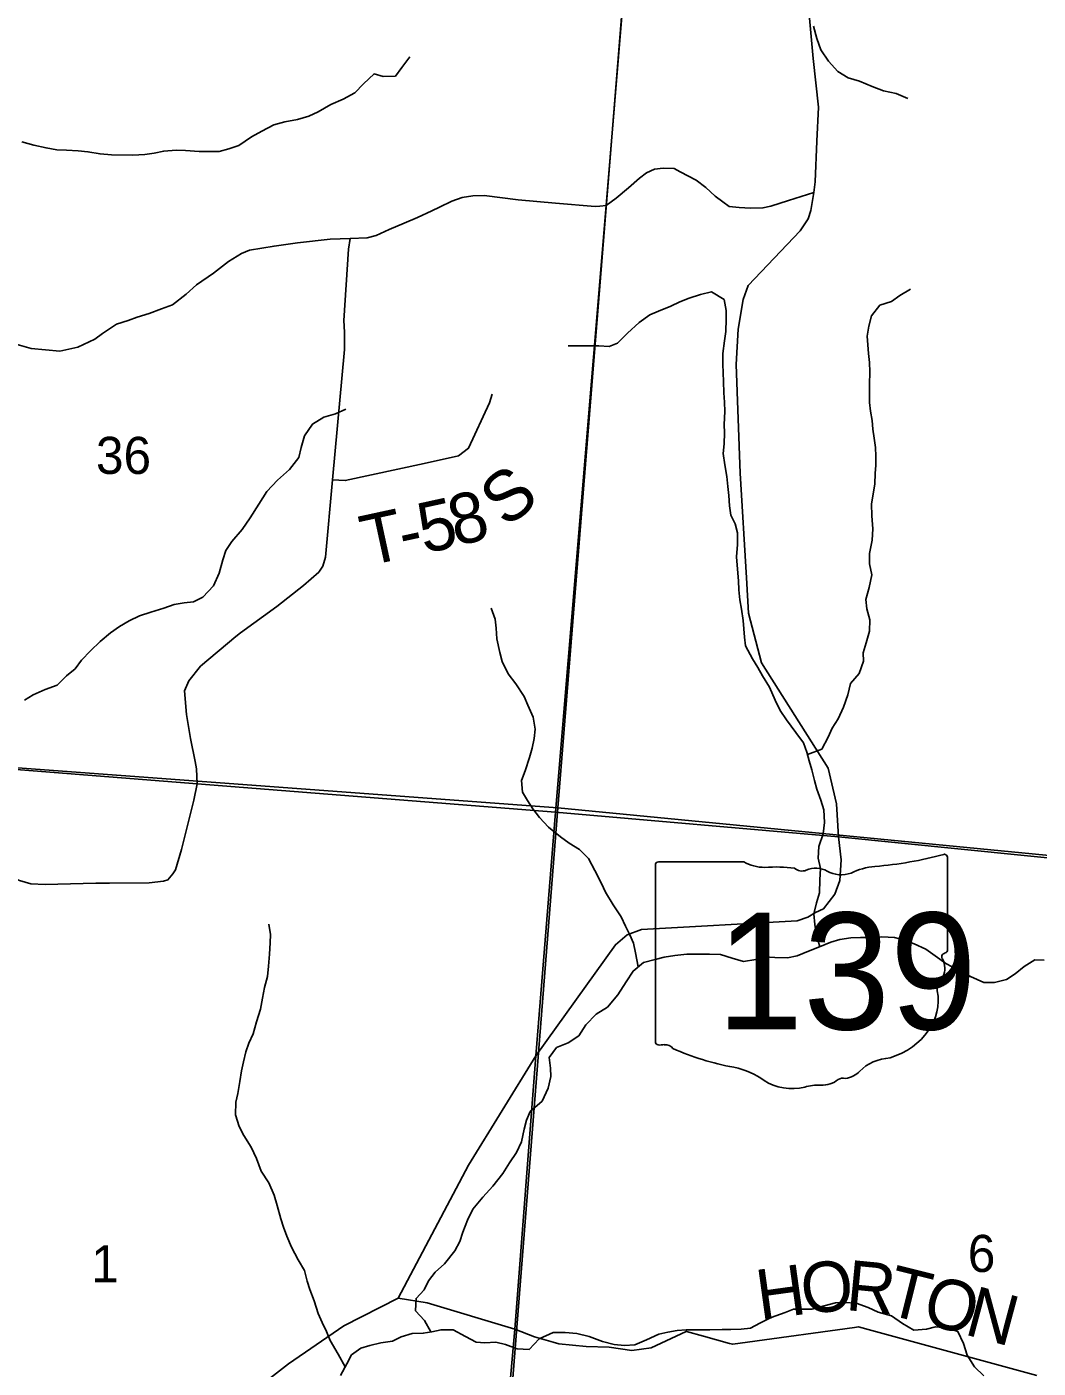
# Model space of a CAD drawing. Extents: x 1715311 to 2083412, y 146837 to 553079.
# Drawn here: x 1914828 to 1920859, y 339371 to 347369 of the extents above; entities that cross this region are included whole.
import ezdxf

# ---------------------------------------------------------------- set-up
doc = ezdxf.new("R2010")
doc.units = 0
for name, color, linetype in [('GM_X_County_Road', 7, 'Continuous'), ('GM_X_County_Road_Text', 7, 'Continuous'), ('GM_X_Minor_River', 7, 'Continuous'), ('GM_X_Section', 7, 'Continuous'), ('GM_X_Section_Text', 7, 'Continuous'), ('GM_X_State_Location', 7, 'Continuous'), ('GM_X_State_Route', 7, 'Continuous'), ('GM_X_State_Shield', 7, 'Continuous'), ('GM_X_Township', 7, 'Continuous'), ('GM_X_Township_Road', 7, 'Continuous'), ('GM_X_Township_Road_Text', 7, 'Continuous')]:
    doc.layers.add(name, color=color, linetype=linetype)

msp = doc.modelspace()

# ---------------------------------------------------------------- linework, layer by layer
at = {"layer": 'GM_X_County_Road'}
for points in [[(1918245.2, 346299.8), (1918282.3, 346303.2), (1918341.9, 346346.5), (1918416.5, 346409.9), (1918481.9, 346466.9), (1918522.5, 346498.6), (1918570.6, 346520.5), (1918622.5, 346527.2), (1918687.9, 346523.9), (1918724.7, 346505.4), (1918818.9, 346455.2), (1918877.1, 346411.2), (1918933.7, 346359.3), (1918977.7, 346324.7), (1919017, 346298), (1919075.2, 346292.5), (1919143.6, 346288.5), (1919217.5, 346289.3), (1919264.7, 346300.3), (1919369.2, 346333.3), (1919521, 346382.1)], [(1914701.1, 345494.9), (1914854.7, 345451), (1915024.2, 345434.3), (1915131.7, 345458.2), (1915234.4, 345506), (1915278.9, 345541.2), (1915363.7, 345595.1), (1915433, 345618.2), (1915485.9, 345637.7), (1915557.7, 345660), (1915632, 345687.3), (1915696.4, 345712), (1915778.1, 345774), (1915840, 345831), (1915941.5, 345900.3), (1916030.6, 345969.7), (1916107.4, 346016.8), (1916156.9, 346036.6), (1916303, 346061.3), (1916441.7, 346081.2), (1916637.3, 346103.4), (1916755.5, 346106.6), (1916857.7, 346110.7), (1916911.9, 346124.3), (1916989.3, 346159.6), (1917078, 346198.1), (1917158.8, 346232.8), (1917243.6, 346271.3), (1917289.8, 346294.4), (1917363.1, 346329.7), (1917423.6, 346350.5), (1917488.2, 346360.9), (1917554.9, 346363), (1917759.1, 346338), (1917981.1, 346317.8), (1918216.8, 346297.2), (1918245.2, 346299.8)], [(1917043.3, 339787.6), (1917215.9, 339760.3), (1917737.8, 339603.6), (1917854.6, 339557.4), (1917966, 339525.8)], [(1917966, 339525.8), (1918001.3, 339515.7), (1918163.9, 339499.9), (1918300.6, 339497), (1918435.8, 339476.9), (1918550.9, 339491.3), (1918760.7, 339588.8), (1918761.5, 339589.2), (1918864, 339561), (1919019.2, 339518.2), (1919037.9, 339513.1), (1919125, 339525.2), (1919762.7, 339614), (1919787, 339617.4), (1919866.9, 339595.5), (1920850.5, 339326.8)]]:
    msp.add_lwpolyline(points, dxfattribs=at)
at = {"layer": 'GM_X_Minor_River'}
for points in [[(1919520.1, 347373.9), (1919539.8, 347299.8), (1919563.5, 347231.7), (1919609.2, 347163.5), (1919664.9, 347103.2), (1919726.7, 347065), (1919792.6, 347044.7), (1919868.3, 347012.4), (1919936.2, 346988.1), (1920012, 346971.8), (1920081.8, 346941.5)], [(1914797.7, 346683.2), (1914869.5, 346662.9), (1914943.4, 346646.6), (1915007.2, 346636.4), (1915065.2, 346634.2), (1915135.1, 346629.9), (1915193, 346623.7), (1915264.8, 346611.4), (1915332.7, 346605.2), (1915460.5, 346604.7), (1915532.5, 346608.4), (1915588.4, 346616.2), (1915644.4, 346628), (1915718.3, 346633.8), (1915774.2, 346631.5), (1915856.1, 346625.2), (1915975.9, 346624.8), (1916031.9, 346640.6), (1916091.9, 346662.4), (1916168, 346714.1), (1916230.1, 346747.9), (1916302.1, 346783.7), (1916366.1, 346803.4), (1916442, 346817.2), (1916510, 346836.9), (1916566.1, 346862.7), (1916640.1, 346906.5), (1916714.1, 346938.2), (1916784.2, 346976), (1916836.3, 347029.8), (1916898.5, 347089.6), (1916952.3, 347073.4), (1917026.2, 347075.1), (1917064.4, 347127), (1917112.6, 347190.9)], [(1919557.1, 341883.5), (1919538, 341955), (1919526.2, 342017.1), (1919520.5, 342079.1), (1919536.7, 342145.1), (1919554.9, 342205.1), (1919557.2, 342283.1), (1919561.4, 342351.1), (1919547.7, 342411.2), (1919551.9, 342481.2), (1919576.2, 342557.1), (1919584.4, 342625.1), (1919580.7, 342699.2), (1919562.9, 342757.3), (1919539.2, 342823.4), (1919525.4, 342875.5), (1919509.7, 342939.6), (1919493.9, 342991.6), (1919480.1, 343043.7), (1919460.3, 343099.8), (1919414.6, 343162), (1919359, 343236.3), (1919321.2, 343292.5), (1919291.5, 343354.6), (1919255.8, 343430.8), (1919214.1, 343499), (1919186.4, 343549.1), (1919154.6, 343601.2), (1919112.9, 343677.4), (1919107.1, 343729.5), (1919103.3, 343779.5), (1919099.5, 343829.5), (1919089.8, 343897.6), (1919080, 343951.7), (1919074.2, 344011.7), (1919072.4, 344065.8), (1919066.7, 344135.8), (1919061, 344207.9), (1919065.2, 344281.9), (1919065.5, 344351.9), (1919051.7, 344406), (1919025.9, 344458.1), (1919018.2, 344512.2), (1919014.4, 344574.2), (1919008.6, 344628.3), (1919002.8, 344688.3), (1918991.1, 344756.4), (1918981.4, 344824.5), (1918985.6, 344882.5), (1918987.8, 344948.5), (1918986, 344998.6), (1918990.3, 345074.6), (1918988.5, 345130.6), (1918984.7, 345186.7), (1918983, 345254.7), (1918981.1, 345306.8), (1918979.3, 345356.8), (1918977.6, 345420.8), (1918987.8, 345496.8), (1918996.1, 345552.8), (1918998.3, 345624.9), (1918998.5, 345676.9), (1918986.8, 345743), (1918911, 345789.3), (1918845.1, 345773.5), (1918777.1, 345751.8), (1918723.1, 345730), (1918669, 345704.2), (1918595, 345674.4), (1918543, 345652.6), (1918478.9, 345606.8), (1918410.8, 345543), (1918350.6, 345483.2), (1918300.6, 345463.4), (1918238.7, 345467.6), (1918174.8, 345465.9), (1918056.9, 345466.3)], [(1919483.7, 343030.2), (1919568.1, 343061.4), (1919606.3, 343133.3), (1919630.4, 343187.2), (1919666.6, 343243.1), (1919698.8, 343313), (1919723.1, 343385), (1919739.3, 343453), (1919791.4, 343512.8), (1919817.7, 343586.7), (1919815.9, 343636.7), (1919834.1, 343696.7), (1919852.3, 343764.7), (1919854.5, 343832.7), (1919836.8, 343898.8), (1919831, 343954.8), (1919851.3, 344026.8), (1919867.5, 344100.8), (1919853.8, 344166.9), (1919854, 344228.9), (1919868.3, 344308.9), (1919872.5, 344374.9), (1919866.8, 344453), (1919865.1, 344525), (1919877.4, 344595), (1919885.5, 344645), (1919887.7, 344705), (1919889.9, 344755), (1919890.1, 344809.1), (1919888.3, 344861.1), (1919880.5, 344917.2), (1919872.7, 344969.2), (1919868.9, 345021.3), (1919859.2, 345077.3), (1919853.4, 345129.4), (1919853.8, 345235.4), (1919856, 345311.5), (1919852.3, 345367.5), (1919846.5, 345421.5), (1919842.7, 345473.6), (1919838.8, 345523.6), (1919849.1, 345583.6), (1919865.3, 345645.6), (1919915.4, 345709.5), (1919983.4, 345731.2), (1920033.5, 345767), (1920097.6, 345804.8)], [(1916015.1, 344247.3), (1916051.2, 344299.2), (1916111.4, 344371.1), (1916159.6, 344440.9), (1916211.8, 344522.8), (1916260, 344598.6), (1916322.2, 344666.4), (1916394.4, 344730.2), (1916450.6, 344802), (1916464.8, 344860), (1916485, 344930), (1916531.2, 344999.8), (1916599.3, 345041.6), (1916669.2, 345061.3), (1916731.3, 345089.1)], [(1914815.3, 343353.4), (1914865.3, 343385.2), (1914937.4, 343417), (1915009.4, 343442.7), (1915065.5, 343498.5), (1915115.6, 343540.4), (1915153.7, 343592.2), (1915207.9, 343648.1), (1915266, 343703.9), (1915328.1, 343755.7), (1915380.2, 343793.5), (1915438.2, 343827.3), (1915500.3, 343857.1), (1915568.3, 343878.8), (1915644.3, 343902.6), (1915706.3, 343924.3), (1915766.2, 343934.1), (1915822.2, 343939.9), (1915878.2, 343967.7), (1915942.4, 344035.5), (1915974.6, 344111.4), (1915996.9, 344191.4), (1916015.1, 344247.3)], [(1918473.8, 341763.2), (1918457, 341847), (1918445.2, 341905.1), (1918423.4, 341955.2), (1918397.6, 342007.3), (1918371.9, 342061.4), (1918324.2, 342133.7), (1918278.5, 342209.9), (1918254.8, 342260), (1918215.1, 342338.2), (1918177.4, 342410.3), (1918123.7, 342462.6), (1918061.9, 342500.8), (1918010.1, 342539), (1917938.4, 342597.3), (1917884.7, 342653.5), (1917845, 342705.7), (1917813.2, 342755.9), (1917783.4, 342806), (1917777.7, 342874.1), (1917799.9, 342932), (1917826.1, 343012), (1917842.3, 343067.9), (1917854.5, 343125.9), (1917858.7, 343181.9), (1917847, 343252), (1917815.3, 343324.1), (1917793.5, 343376.2), (1917743.9, 343450.5), (1917698.1, 343510.7), (1917662.5, 343584.8), (1917648.7, 343638.9), (1917631, 343719), (1917627.2, 343783.1), (1917621.5, 343837.1), (1917597.7, 343903.2)], [(1916726.2, 339378.2), (1916684.4, 339454.6), (1916636.7, 339536.8), (1916615, 339588.9), (1916589.2, 339643), (1916565.4, 339697.1), (1916541.8, 339773.2), (1916516, 339839.4), (1916500.2, 339889.5), (1916484.5, 339953.5), (1916446.8, 340017.7), (1916407.1, 340091.9), (1916379.4, 340158), (1916359.6, 340212.1), (1916343.8, 340262.2), (1916320.1, 340340.3), (1916302.4, 340402.4), (1916270.7, 340476.6), (1916225, 340544.8), (1916197.4, 340620.9), (1916165.6, 340689.1), (1916122, 340757.3), (1916094.2, 340811.4), (1916072.5, 340881.5), (1916074.8, 340957.5), (1916086.9, 341009.5), (1916099.2, 341079.5), (1916107.4, 341143.5), (1916119.6, 341197.5), (1916133.8, 341257.5), (1916152, 341309.4), (1916178.1, 341365.4), (1916198.4, 341435.3), (1916222.6, 341511.2), (1916232.9, 341577.2), (1916245.1, 341641.2), (1916263.3, 341707.2), (1916269.5, 341767.2), (1916275.8, 341839.2), (1916280, 341907.2), (1916282.2, 341957.2), (1916270.4, 342019.3)], [(1917236.8, 339587.1), (1917200.5, 339654.7), (1917146.7, 339713), (1917149, 339787), (1917197.1, 339838.8), (1917223.3, 339890.8), (1917263.4, 339942.6), (1917319.6, 339992.4), (1917379.8, 340070.2), (1917409.9, 340126.2), (1917428.1, 340182.1), (1917456.3, 340254), (1917488.5, 340318), (1917546.7, 340389.8), (1917606.9, 340455.6), (1917667.1, 340531.4), (1917707.3, 340595.3), (1917747.5, 340657.1), (1917777.7, 340721.1), (1917793.9, 340795), (1917808.1, 340849), (1917830.3, 340901), (1917900.4, 340962.7), (1917936.7, 341040.6), (1917952.9, 341110.6), (1917951.1, 341160.6), (1917943.3, 341222.7), (1917987.5, 341282.5), (1918055.5, 341310.3), (1918119.6, 341352.1), (1918161.8, 341417.9), (1918223.9, 341481.7), (1918290, 341523.5), (1918352.2, 341597.3), (1918402.4, 341675.2), (1918444.6, 341739), (1918504.7, 341788.8), (1918574.7, 341808.6), (1918628.7, 341822.4), (1918692.6, 341832.1), (1918764.6, 341839.9), (1918898.4, 341839.4), (1918964.3, 341837.1), (1919034.1, 341814.8), (1919102, 341796.6), (1919175.9, 341808.3), (1919227.9, 341824.1), (1919287.8, 341819.9), (1919363.7, 341817.6), (1919421.7, 341829.4), (1919489.7, 341857.1), (1919555.7, 341882.9), (1919621.7, 341910.7), (1919675.7, 341926.5), (1919741.6, 341936.2), (1919799.6, 341938), (1919861.5, 341939.8), (1919927.4, 341943.5), (1920001.3, 341939.3), (1920061.2, 341923), (1920119, 341900.8), (1920188.8, 341868.5), (1920244.6, 341830.3), (1920308.4, 341784), (1920384.1, 341743.7), (1920455.9, 341705.4), (1920535.6, 341671.1), (1920597.6, 341670.9), (1920669.5, 341688.6), (1920721.6, 341722.5), (1920775.7, 341766.3), (1920839.7, 341806), (1920893.7, 341803.8)], [(1916697.9, 339326.5), (1916736.1, 339396.3), (1916764.3, 339450.3), (1916820.3, 339490.1), (1916874.3, 339505.9), (1916938.3, 339521.6), (1917008.2, 339531.4), (1917060.3, 339557.2), (1917126.3, 339577), (1917192.2, 339578.7), (1917244.2, 339588.5), (1917298.1, 339600.3), (1917370, 339600.1), (1917443.8, 339559.8), (1917507.6, 339525.5), (1917559.5, 339521.3), (1917625.4, 339525.1), (1917683.3, 339512.9), (1917753.1, 339486.6), (1917823, 339482.3), (1917883.2, 339546.1), (1917967.2, 339583.8), (1918039.1, 339583.6), (1918107, 339577.3), (1918180.8, 339559), (1918260.6, 339530.7), (1918330.5, 339512.4), (1918392.4, 339506.2), (1918454.3, 339510), (1918524.3, 339539.7), (1918596.3, 339573.5), (1918650.3, 339585.3), (1918706.3, 339595.1), (1918760.2, 339598.9), (1918828.1, 339598.6), (1918900.1, 339600.4), (1918974, 339602.1), (1919025.9, 339601.9), (1919087.8, 339603.6), (1919143.8, 339609.5), (1919199.8, 339639.2), (1919265.8, 339673), (1919349.8, 339702.7), (1919399.9, 339722.5), (1919509.7, 339722.1), (1919583.7, 339741.9), (1919649.7, 339759.6), (1919703.6, 339763.4), (1919773.5, 339759.2), (1919845.3, 339732.9), (1919905.1, 339704.6), (1919984.9, 339682.3), (1920050.7, 339638.1), (1920116.5, 339597.8), (1920192.4, 339603.5), (1920246.4, 339617.3), (1920314.3, 339611.1), (1920380.1, 339588.8), (1920413.8, 339518.6), (1920435.5, 339448.5), (1920479.2, 339378.3), (1920534.9, 339326.1)]]:
    msp.add_lwpolyline(points, dxfattribs=at)
at = {"layer": 'GM_X_Section'}
for points in [[(1912974.4, 348592.5), (1918430.1, 348149.3), (1918409.6, 347873.3), (1917995, 342711.6), (1912785.2, 343098.3), (1912507.2, 343126.9)], [(1918409.6, 347873.3), (1924470.5, 347016.9), (1924062.5, 342119.2), (1923342.6, 342192.7), (1917995, 342711.6)], [(1917995, 342711.6), (1917539.2, 336943.9), (1912879.1, 337177.5), (1912785.2, 343098.3)], [(1923342.6, 342192.7), (1922884.8, 336452.9), (1917539.2, 336943.9), (1917995, 342711.6)]]:
    msp.add_lwpolyline(points, close=True, dxfattribs=at)
at = {"layer": 'GM_X_State_Route'}
msp.add_lwpolyline([(1915346.4, 338586.2), (1916388.4, 339397), (1916718.8, 339623.6), (1917043.3, 339787.6), (1917461.7, 340581.3), (1917862.7, 341233.1), (1918338.1, 341895.9), (1918408.6, 341954.6), (1918493.4, 341987.5), (1919422.7, 342037.3), (1919485.3, 342061), (1919531.6, 342087.7), (1919578, 342109.1), (1919645.7, 342198.2), (1919676, 342278.4), (1919684.9, 342401.3), (1919669, 342538.5), (1919656.4, 342736.4), (1919606.5, 342948.4), (1919209.6, 343576.7), (1919131.8, 343873), (1919119.2, 344083.8), (1919081.9, 344708.1), (1919057.9, 345355.7), (1919070.5, 345566.5), (1919098.8, 345742.7), (1919130.2, 345827.6), (1919439.2, 346152.4), (1919487.9, 346224), (1919503.7, 346274.4), (1919521, 346382.1), (1919529.6, 346444.2), (1919539.6, 346687.8), (1919548.5, 346891), (1919517, 347180.4), (1919440.7, 348011.2)], dxfattribs=at)
at = {"layer": 'GM_X_State_Shield'}
for p, q in [((1920317.7, 341864.3), (1920317.7, 342417.1)), ((1918577.5, 342372.7), (1918577.5, 341316.1)), ((1919104.3, 342390.9), (1918594.7, 342390.9)), ((1920317.6, 341864.5), (1920317.7, 341864.3))]:
    msp.add_line(p, q, dxfattribs=at)
for centre, major_axis, start_param, end_param in [((1919697.8, 343831.4), (1845.5, 0), 4.814394, 5.042369), ((1920298.4, 342419.4), (19.4, 0), 6.141152, 7.989035), ((1918597.5, 342375), (20.2, 0), 1.712693, 3.28349), ((1919225.7, 342513.5), (195.5, 0), 4.042523, 4.731795), ((1919290.5, 341797.7), (702, 0), 1.404758, 1.657858), ((1919449.9, 342380.4), (56.4, 0), 3.836095, 5.185415), ((1919532.7, 342258.3), (117.3, 0), 0.950623, 2.079405), ((1919684.1, 342425.8), (141.1, 0), 4.081561, 5.145723), ((1919933.2, 342068.2), (371.3, 0), 1.699011, 2.107814), ((1920313.3, 341823.8), (30, 0), 1.883978, 3.671073), ((1920297.1, 341862.2), (20.7, 0), 5.05454, 6.418171), ((1920122.5, 341753.9), (180, 0), 5.934695, 6.695948), ((1920387.1, 341633), (130.9, 0), 2.387724, 3.262537), ((1919801.2, 341562.7), (461.6, 0), 5.101752, 6.440018), ((1918597.6, 341313.8), (20.3, 0), 3.00124, 4.508301), ((1918600.7, 341421.9), (155.2, 0), 4.665946, 4.897461), ((1918632.5, 341255.1), (56, 0), 0.519207, 1.627899), ((1919339.1, 342204.5), (1332.7, 0), 4.195997, 4.488961), ((1919995.9, 341019.4), (252.8, 0), 1.647645, 2.488434), ((1918941.8, 340841.4), (417, 0), 0.823519, 1.323587), ((1919675.6, 341213.7), (149.1, 0), 4.937069, 5.64225), ((1919392.7, 341249.9), (264.6, 0), 4.026481, 4.996735), ((1919545.6, 340884.5), (217.4, 0), 1.495662, 1.94098), ((1919565, 341170.7), (141, 0), 4.691044, 5.507374), ((1919692.5, 341068.4), (39.7, 0), 1.147584, 2.315152)]:
    msp.add_ellipse(centre, major_axis=major_axis, ratio=0.8, start_param=start_param, end_param=end_param, dxfattribs=at)
at = {"layer": 'GM_X_Township'}
for points in [[(1919699.2, 363864.4), (1919439.1, 360580.1), (1918983.9, 354830.3), (1918871.7, 353413.6), (1918282.3, 346303.2), (1917980.7, 342685.3), (1915843.3, 342854.6), (1912506.3, 343119), (1908092.4, 343486.1), (1907016, 343561.4), (1905608.6, 343671.6), (1902260.4, 343933.5), (1900188.2, 344104.1), (1897396, 344333.9), (1896407.1, 344384.9)], [(1938947.9, 340681.2), (1938231.9, 340743.6), (1933753.2, 341150.1), (1932943.7, 341230.5), (1928821, 341629), (1928217.1, 341681.9), (1925166.1, 341982.1), (1924036.1, 342100.7), (1919669, 342538.5), (1917980.7, 342685.3), (1918282.3, 346303.2), (1918871.7, 353413.6), (1918983.9, 354830.3), (1919439.1, 360580.1), (1919699.2, 363864.4)], [(1895778.9, 336658.8), (1896008.1, 339457.6), (1896188.7, 341713.2), (1896407.1, 344384.9), (1897396, 344333.9), (1900188.2, 344104.1), (1902260.4, 343933.5), (1905608.6, 343671.6), (1907016, 343561.4), (1908092.4, 343486.1), (1912506.3, 343119), (1915843.3, 342854.6), (1917980.7, 342685.3), (1917862.7, 341233.1), (1917737.8, 339603.6), (1917500.7, 336917.9)], [(1917500.7, 336917.9), (1917737.8, 339603.6), (1917862.7, 341233.1), (1917980.7, 342685.3), (1919669, 342538.5), (1924036.1, 342100.7), (1925166.1, 341982.1), (1928217.1, 341681.9), (1928821, 341629), (1932943.7, 341230.5), (1933753.2, 341150.1), (1938231.9, 340743.6), (1938947.9, 340681.2), (1939406.5, 340631.2), (1943322.9, 340193.4), (1944440.4, 340068.4), (1949613.9, 339519.7), (1949822.6, 339497.5), (1949762.5, 338856.4)]]:
    msp.add_lwpolyline(points, dxfattribs=at)
at = {"layer": 'GM_X_Township_Road'}
for points in [[(1916755.5, 346106.6), (1916746.2, 346042.9), (1916718.4, 345618.7), (1916721.6, 345548.2), (1916721.6, 345445.7), (1916651.1, 344667.2), (1916609.5, 344205.8), (1916593.6, 344152.3), (1916569.4, 344116.8), (1916477.9, 344038.4), (1916319.1, 343913.2), (1916102.4, 343756.2), (1916075.1, 343733.4)], [(1917603.8, 345179.2), (1917587.9, 345126.4), (1917462.9, 344855.7), (1917403, 344811.1), (1917196.8, 344765.1), (1916727.2, 344663.4), (1916651.1, 344667.2)], [(1916075.1, 343733.4), (1915863.4, 343556.3), (1915794.2, 343468.4), (1915769.3, 343409.3), (1915780.3, 343269.2), (1915805, 343126.3), (1915832, 342989.1)], [(1915832, 342989.1), (1915840.7, 342945), (1915843.3, 342854.6), (1915824.2, 342758.2), (1915750.1, 342464.2), (1915714.3, 342343.3), (1915699.7, 342317.6), (1915669.5, 342283.1), (1915644.1, 342274), (1915557.3, 342265.5), (1915321.7, 342263.7), (1915240, 342261.9)], [(1915240, 342261.9), (1914937.2, 342255.5), (1914851.5, 342258.5), (1914784, 342278.2), (1914674.4, 342323.2), (1914584.5, 342359.7), (1914522.6, 342357), (1914474.8, 342320.4), (1914418.6, 342255.7), (1914238.5, 341881.1), (1914234.8, 341878.7), (1914151.6, 341788.9), (1913980.1, 341600.5), (1913868.8, 341488.4), (1913811.4, 341453.9), (1913710, 341403.5), (1913538.6, 341322.4), (1913342.1, 341167.2), (1913252.1, 341130.8), (1912993.4, 341023.4), (1912796, 340962.1)]]:
    msp.add_lwpolyline(points, dxfattribs=at)

# ---------------------------------------------------------------- texts
at = {"layer": 'GM_X_County_Road_Text'}
for s, rotation, p in [('O', 5.66637, (1919458.1, 339692.2)), ('R', 354.49214, (1919705.4, 339718.3)), ('H', 7.8787, (1919199.7, 339656.4)), ('T', 345.95752, (1919939, 339696.6)), ('O', 345.01837, (1920155.5, 339642.5)), ('N', 345.01837, (1920410.5, 339574.3))]:
    msp.add_text(s, height=300, rotation=rotation, dxfattribs=at).set_placement(p)
at = {"layer": 'GM_X_Section_Text'}
for s, p in [('36', (1915240.5, 344703.2)), ('6', (1920439.1, 339944.6)), ('1', (1915211.9, 339883))]:
    msp.add_text(s, height=221, rotation=0.00001, dxfattribs=at).set_placement(p)
at = {"layer": 'GM_X_State_Location'}
for s in ['s', 'r']:
    msp.add_text(s, height=1, dxfattribs=at).set_placement((1919428.1, 341774.1))
msp.add_text('139', height=1, rotation=0.00001, dxfattribs=at).set_placement((1919075.1, 341701.4))
at = {"layer": 'GM_X_State_Shield'}
msp.add_text('139', height=696.1, dxfattribs=at).set_placement((1918940.2, 341390.6))
at = {"layer": 'GM_X_Township_Road_Text'}
for s, rotation, p in [('S', 38.52576, (1917686.6, 344376)), ('8', 14.60098, (1917387.7, 344269)), ('T', 12.22818, (1916857.2, 344153.2)), ('5', 12.38555, (1917196.3, 344226.8)), ('-', 12.26239, (1917076.3, 344200.7))]:
    msp.add_text(s, height=300, rotation=rotation, dxfattribs=at).set_placement(p)

doc.saveas('drawing.dxf')
